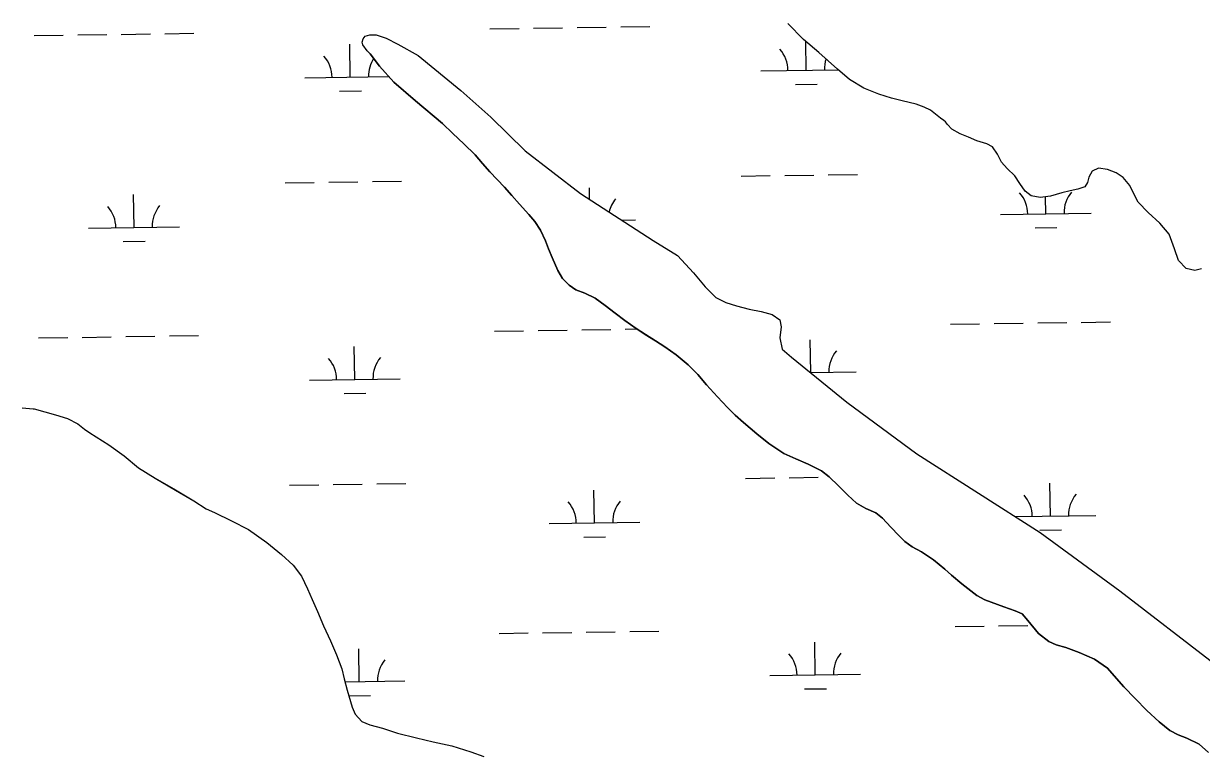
# Model space of a CAD drawing. Extents: x 3807117 to 3845308, y 337856 to 363736.
# Drawn here: x 3813023 to 3814319, y 344975 to 345779 of the extents above; entities that cross this region are included whole.
import ezdxf

# ---------------------------------------------------------------- set-up
doc = ezdxf.new("R2010")
doc.units = 0
doc.layers.add('V-TOPO-SHOR', color=7, linetype='Continuous')
doc.layers.add('V-WETL-SWMP', color=7, linetype='Continuous')

msp = doc.modelspace()

# ---------------------------------------------------------------- linework, layer by layer
at = {"layer": 'V-TOPO-SHOR'}
for points in [[(3814032, 345674.7), (3814021, 345683.5), (3814014, 345687.1), (3814005.2, 345690.1), (3813989.9, 345694.1), (3813978.3, 345696.8), (3813964.3, 345701.3), (3813947.9, 345707.9), (3813932, 345717.3), (3813918.9, 345728.9), (3813898.1, 345747.1), (3813881.3, 345761.6), (3813864.2, 345779.2)], [(3813404.5, 345745.8), (3813401.1, 345748.8), (3813396.2, 345755.6), (3813395.6, 345758.4), (3813396.5, 345762.3), (3813399, 345765), (3813403.8, 345766.4), (3813411.1, 345766.7), (3813422.1, 345762.8), (3813434.7, 345756.2), (3813457, 345743.9), (3813504, 345705.2), (3813537.1, 345676), (3813575, 345639), (3813635.8, 345592), (3813715.8, 345540.1), (3813742.5, 345523.7), (3813760.1, 345504.7), (3813773, 345489.2), (3813785, 345477.4), (3813796, 345471.9), (3813807.7, 345468.3), (3813821.4, 345464.6), (3813834.9, 345462.2), (3813846.8, 345458.8), (3813855.1, 345453.1), (3813856.7, 345445.3), (3813855.4, 345433.2), (3813857.9, 345420.8), (3813868.3, 345411.9), (3813928.9, 345362.4), (3814006, 345305.4), (3814142, 345219.1), (3814229.4, 345154.6), (3814333.4, 345075)], [(3813404.5, 345745.8), (3813414.6, 345731.9), (3813430.5, 345714.3), (3813454.1, 345693.8), (3813484, 345668.9), (3813495.5, 345658), (3813507.4, 345646.8), (3813519.8, 345634.5), (3813528.1, 345624.9), (3813535.9, 345615.7), (3813544.2, 345607.3), (3813552.2, 345598.9), (3813560.2, 345589.7), (3813568.7, 345580.1), (3813578.9, 345569), (3813585.7, 345561.2), (3813592, 345551.8), (3813597.3, 345539.9), (3813600.7, 345531.2), (3813604.6, 345521.4), (3813610.9, 345507.2), (3813616.2, 345498.6), (3813623.5, 345491), (3813630.6, 345486), (3813640.7, 345482.2), (3813651.9, 345476.7), (3813663, 345468.9), (3813674, 345460.3), (3813684.8, 345452.3), (3813697.2, 345443.6), (3813707.2, 345437), (3813718.5, 345429.7), (3813728.8, 345423.1), (3813741, 345414.5), (3813754.3, 345403.3), (3813765.1, 345392.8), (3813774.7, 345381.4), (3813786.5, 345368.2), (3813797.7, 345356.5), (3813806.2, 345348.1), (3813815.4, 345339.9), (3813830.1, 345327.5), (3813843.2, 345317), (3813859.7, 345305.9), (3813873, 345300), (3813886.5, 345294.3), (3813901, 345286.8), (3813909.4, 345280.4), (3813920, 345270.4), (3813930.3, 345260.1), (3813939.8, 345251.4), (3813950.1, 345245.5), (3813960.9, 345240.5), (3813968.4, 345234.6), (3813977.6, 345224.8), (3813986.1, 345215.6), (3813993, 345209.2), (3814001, 345203.1), (3814011.4, 345197.6), (3814024.4, 345189), (3814036.8, 345178.5), (3814044.2, 345172.1), (3814055.7, 345162.5), (3814072, 345149.7), (3814080.9, 345144.7), (3814101.8, 345137), (3814114.4, 345132.9), (3814121.9, 345129.3), (3814128.4, 345122.2), (3814139.9, 345107.8), (3814151.3, 345098.9), (3814159.4, 345095.5), (3814170.1, 345092.4), (3814184.8, 345086.9), (3814201.8, 345079.6), (3814215.8, 345069.6), (3814223.3, 345061.2), (3814233.9, 345049.1), (3814246.5, 345036.3), (3814259.4, 345023), (3814272.7, 345010.7), (3814284.4, 345001.1), (3814293.6, 344996.4), (3814303.2, 344992.7), (3814316.8, 344985.9), (3814327.1, 344977)], [(3814319.4, 345509), (3814312.1, 345507.1), (3814302.6, 345509.3), (3814294.3, 345518.4), (3814289.8, 345531), (3814283.7, 345547.4), (3814273.6, 345559.5), (3814260.9, 345571.2), (3814249.9, 345582.3), (3814244.4, 345592.2), (3814240.6, 345600.6), (3814233.2, 345609.4), (3814225.5, 345614.7), (3814215.9, 345618.5), (3814206.2, 345619.8), (3814199, 345616.7), (3814195.3, 345609.8), (3814194, 345604), (3814191, 345599.4), (3814183.4, 345596.8), (3814174.8, 345594.8), (3814165.6, 345592.6), (3814153.1, 345589), (3814141.7, 345587.4), (3814131.8, 345589.3), (3814125.5, 345594.4), (3814119.4, 345602.8), (3814113.8, 345611.5), (3814105.6, 345619.4), (3814099.3, 345626.6), (3814094.9, 345635.4), (3814089.5, 345643.4), (3814083.2, 345646.8), (3814072, 345650.1), (3814062.9, 345654), (3814053.8, 345657.8), (3814044.5, 345662.9), (3814039.8, 345668), (3814037.6, 345670.8), (3814035.9, 345672.4), (3814032, 345674.7)], [(3813021.2, 345356), (3813033.2, 345355.2), (3813034.6, 345354.9), (3813058.1, 345348.3), (3813071.3, 345344.3), (3813082.5, 345338.5), (3813090, 345332.8), (3813095.7, 345328.5), (3813116.8, 345315.5), (3813133.4, 345303.4), (3813149.5, 345290.2), (3813167.8, 345278.6), (3813190.2, 345265.8), (3813210.1, 345253.8)], [(3813210.1, 345253.8), (3813223.9, 345245.1), (3813233, 345241), (3813251.8, 345231.7), (3813270.5, 345222.4), (3813290.7, 345207.9), (3813306.9, 345194.7), (3813319.4, 345183.1), (3813328.7, 345171.1), (3813335.5, 345157.1), (3813340.6, 345145.1), (3813346.2, 345132.1), (3813352.9, 345116.1), (3813360.6, 345099.7), (3813367.3, 345084.5), (3813373.2, 345069.1), (3813375.8, 345058.1), (3813379, 345045.5), (3813382.5, 345032.9), (3813384.4, 345026.7), (3813387.8, 345019.2), (3813395.1, 345011), (3813404, 345007.5), (3813417.8, 345003.5), (3813434.5, 344998.1), (3813455.4, 344993), (3813473.8, 344988.8), (3813494.4, 344984.1), (3813515, 344977.7), (3813529.5, 344972.5)]]:
    msp.add_lwpolyline(points, dxfattribs=at)
at = {"layer": 'V-WETL-SWMP'}
for p, q in [((3813536.2, 345773.2), (3813568.2, 345773.6)), ((3813584.2, 345773.9), (3813616.2, 345774.4)), ((3813632.2, 345774.6), (3813664.2, 345775.1)), ((3813680.2, 345775.3), (3813712.2, 345775.8)), ((3813881.3, 345761.6), (3813864.2, 345779.2)), ((3813034.4, 345765.7), (3813066.4, 345766.1)), ((3813082.4, 345766.4), (3813114.4, 345766.8)), ((3813130.4, 345767.1), (3813162.4, 345767.6)), ((3813178.4, 345767.8), (3813210.4, 345768.3)), ((3813395.6, 345758.4), (3813396.5, 345762.3)), ((3813396.2, 345755.6), (3813395.6, 345758.4)), ((3813396.5, 345762.3), (3813399, 345765)), ((3813399, 345765), (3813403.8, 345766.4)), ((3813403.8, 345766.4), (3813411.1, 345766.7)), ((3813411.1, 345766.7), (3813422.1, 345762.8)), ((3813422.1, 345762.8), (3813434.7, 345756.2)), ((3813898.1, 345747.1), (3813881.3, 345761.6)), ((3813884.3, 345727.6), (3813883.8, 345759.4)), ((3813382.4, 345720.1), (3813381.9, 345756.1)), ((3813401.1, 345748.8), (3813396.2, 345755.6)), ((3813404.5, 345745.8), (3813401.1, 345748.8)), ((3813414.6, 345731.9), (3813404.5, 345745.8)), ((3813434.7, 345756.2), (3813457, 345743.9)), ((3813918.9, 345728.8), (3813898.1, 345747.1)), ((3813430.5, 345714.3), (3813414.6, 345731.9)), ((3813457, 345743.9), (3813504, 345705.2)), ((3813332.4, 345719.4), (3813424.7, 345720.7)), ((3813834.3, 345726.9), (3813919.6, 345728.2)), ((3813932, 345717.3), (3813918.9, 345728.8)), ((3813454.1, 345693.8), (3813430.5, 345714.3)), ((3813872.5, 345712), (3813896.5, 345712.4)), ((3813947.9, 345707.9), (3813932, 345717.3)), ((3813964.3, 345701.3), (3813947.9, 345707.9)), ((3813370.7, 345704.5), (3813394.7, 345704.9)), ((3813484, 345668.9), (3813454.1, 345693.8)), ((3813504, 345705.2), (3813537.1, 345676)), ((3813978.3, 345696.8), (3813964.3, 345701.3)), ((3813989.9, 345694.1), (3813978.3, 345696.8)), ((3814005.2, 345690.1), (3813989.9, 345694.1)), ((3814014, 345687.1), (3814005.2, 345690.1)), ((3814021, 345683.5), (3814014, 345687.1)), ((3814032, 345674.7), (3814021, 345683.5)), ((3813495.5, 345658), (3813484, 345668.9)), ((3813537.1, 345676), (3813575, 345639)), ((3814035.9, 345672.4), (3814032, 345674.7)), ((3814037.6, 345670.8), (3814035.9, 345672.4)), ((3814039.8, 345668), (3814037.6, 345670.8)), ((3814044.5, 345662.9), (3814039.8, 345668)), ((3813507.4, 345646.8), (3813495.5, 345658)), ((3814053.8, 345657.8), (3814044.5, 345662.9)), ((3814062.9, 345654), (3814053.8, 345657.8)), ((3813519.8, 345634.5), (3813507.4, 345646.8)), ((3814072, 345650.1), (3814062.9, 345654)), ((3814083.2, 345646.8), (3814072, 345650.1)), ((3814089.5, 345643.4), (3814083.2, 345646.8)), ((3814094.9, 345635.4), (3814089.5, 345643.4)), ((3813528.1, 345624.9), (3813519.8, 345634.5)), ((3813575, 345639), (3813635.8, 345592)), ((3814099.3, 345626.6), (3814094.9, 345635.4)), ((3813535.9, 345615.7), (3813528.1, 345624.9)), ((3813544.2, 345607.3), (3813535.9, 345615.7)), ((3814105.6, 345619.4), (3814099.3, 345626.6)), ((3814113.8, 345611.5), (3814105.6, 345619.4)), ((3814199, 345616.7), (3814195.3, 345609.8)), ((3814206.2, 345619.8), (3814199, 345616.7)), ((3814215.9, 345618.5), (3814206.2, 345619.8)), ((3814225.5, 345614.7), (3814215.9, 345618.5)), ((3813310.8, 345603.6), (3813342.8, 345604.1)), ((3813358.8, 345604.3), (3813390.8, 345604.8)), ((3813406.8, 345605), (3813438.7, 345605.5)), ((3813552.2, 345598.9), (3813544.2, 345607.3)), ((3813812.6, 345611.1), (3813844.6, 345611.6)), ((3813860.6, 345611.8), (3813892.6, 345612.3)), ((3813908.6, 345612.6), (3813940.6, 345613)), ((3814119.4, 345602.8), (3814113.8, 345611.5)), ((3814125.5, 345594.4), (3814119.4, 345602.8)), ((3814194, 345604), (3814191, 345599.4)), ((3814195.3, 345609.8), (3814194, 345604)), ((3814233.2, 345609.4), (3814225.5, 345614.7)), ((3814240.6, 345600.6), (3814233.2, 345609.4)), ((3813144.4, 345554.7), (3813143.9, 345590.7)), ((3813560.2, 345589.7), (3813552.2, 345598.9)), ((3813568.7, 345580.1), (3813560.2, 345589.7)), ((3813635.8, 345592), (3813715.8, 345540.1)), ((3813645.9, 345585.5), (3813645.7, 345598.2)), ((3814131.8, 345589.3), (3814125.5, 345594.4)), ((3814141.7, 345587.4), (3814131.8, 345589.3)), ((3814165.6, 345592.6), (3814153.1, 345589)), ((3814174.8, 345594.8), (3814165.6, 345592.6)), ((3814183.4, 345596.8), (3814174.8, 345594.8)), ((3814191, 345599.4), (3814183.4, 345596.8)), ((3814244.4, 345592.2), (3814240.6, 345600.6)), ((3814249.9, 345582.3), (3814244.4, 345592.2)), ((3813578.9, 345569), (3813568.7, 345580.1)), ((3814153.1, 345589), (3814141.7, 345587.4)), ((3814148.1, 345569.7), (3814147.8, 345588.3)), ((3814260.9, 345571.2), (3814249.9, 345582.3)), ((3813585.7, 345561.2), (3813578.9, 345569)), ((3814098.1, 345569), (3814198.1, 345570.5)), ((3814273.6, 345559.5), (3814260.9, 345571.2)), ((3813094.4, 345553.9), (3813194.4, 345555.4)), ((3813592, 345551.8), (3813585.7, 345561.2)), ((3813597.3, 345539.9), (3813592, 345551.8)), ((3813681, 345562.7), (3813696.3, 345562.9)), ((3814136.3, 345554.1), (3814160.3, 345554.5)), ((3814283.7, 345547.4), (3814273.6, 345559.5)), ((3813132.6, 345539.1), (3813156.6, 345539.4)), ((3813600.7, 345531.2), (3813597.3, 345539.9)), ((3813715.8, 345540.1), (3813742.5, 345523.7)), ((3814289.8, 345531), (3814283.7, 345547.4)), ((3813604.6, 345521.4), (3813600.7, 345531.2)), ((3814294.3, 345518.4), (3814289.8, 345531)), ((3813610.9, 345507.2), (3813604.6, 345521.4)), ((3813742.5, 345523.7), (3813760.1, 345504.7)), ((3814302.6, 345509.3), (3814294.3, 345518.4)), ((3813616.2, 345498.6), (3813610.9, 345507.2)), ((3813623.5, 345491), (3813616.2, 345498.6)), ((3813760.1, 345504.7), (3813773, 345489.2)), ((3814312.1, 345507.1), (3814302.6, 345509.3)), ((3814319.4, 345509), (3814312.1, 345507.1)), ((3813630.6, 345486), (3813623.5, 345491)), ((3813640.7, 345482.2), (3813630.6, 345486)), ((3813773, 345489.2), (3813785, 345477.4)), ((3813651.9, 345476.7), (3813640.7, 345482.2)), ((3813663, 345468.9), (3813651.9, 345476.7)), ((3813785, 345477.4), (3813796, 345471.9)), ((3813674, 345460.3), (3813663, 345468.9)), ((3813684.8, 345452.3), (3813674, 345460.3)), ((3813796, 345471.9), (3813807.7, 345468.3)), ((3813807.7, 345468.3), (3813821.4, 345464.6)), ((3813821.4, 345464.6), (3813834.9, 345462.2)), ((3813834.9, 345462.2), (3813846.8, 345458.8)), ((3813697.2, 345443.6), (3813684.8, 345452.3)), ((3813846.8, 345458.8), (3813855.1, 345453.1)), ((3813855.1, 345453.1), (3813856.7, 345445.3)), ((3814043.1, 345448.1), (3814075.1, 345448.5)), ((3814091.1, 345448.8), (3814123.1, 345449.2)), ((3814139.1, 345449.5), (3814171.1, 345450)), ((3814187.1, 345450.2), (3814219.1, 345450.7)), ((3813087.4, 345433.7), (3813119.4, 345434.2)), ((3813135.4, 345434.5), (3813167.4, 345434.9)), ((3813183.4, 345435.2), (3813215.4, 345435.6)), ((3813541.2, 345440.5), (3813573.2, 345441)), ((3813589.2, 345441.3), (3813621.2, 345441.7)), ((3813637.2, 345442), (3813669.2, 345442.4)), ((3813685.2, 345442.7), (3813698.3, 345442.9)), ((3813707.3, 345437), (3813697.2, 345443.6)), ((3813718.5, 345429.7), (3813707.3, 345437)), ((3813856.7, 345445.3), (3813855.4, 345433.2)), ((3813039.4, 345433), (3813071.4, 345433.5)), ((3813387.4, 345387.5), (3813386.9, 345423.5)), ((3813728.8, 345423.1), (3813718.5, 345429.7)), ((3813741, 345414.5), (3813728.8, 345423.1)), ((3813855.4, 345433.2), (3813857.9, 345420.8)), ((3813857.9, 345420.8), (3813868.3, 345411.9)), ((3813889.3, 345395), (3813888.7, 345431)), ((3813754.3, 345403.3), (3813741, 345414.5)), ((3813868.3, 345411.9), (3813928.9, 345362.4)), ((3813765.1, 345392.8), (3813754.3, 345403.3)), ((3813889, 345395), (3813939.3, 345395.7)), ((3813337.4, 345386.7), (3813437.4, 345388.2)), ((3813774.7, 345381.4), (3813765.1, 345392.8)), ((3813375.6, 345371.9), (3813399.6, 345372.2)), ((3813786.5, 345368.2), (3813774.7, 345381.4)), ((3813021.2, 345356), (3813033.3, 345355.2)), ((3813797.7, 345356.5), (3813786.5, 345368.2)), ((3813806.2, 345348.1), (3813797.7, 345356.5)), ((3813928.9, 345362.4), (3814006, 345305.4)), ((3813033.3, 345355.2), (3813034.6, 345354.9)), ((3813034.6, 345354.9), (3813058.1, 345348.3)), ((3813058.1, 345348.3), (3813071.3, 345344.3)), ((3813071.3, 345344.3), (3813082.5, 345338.5)), ((3813815.4, 345339.9), (3813806.2, 345348.1)), ((3813082.5, 345338.5), (3813090, 345332.8)), ((3813090, 345332.8), (3813095.7, 345328.5)), ((3813830.1, 345327.5), (3813815.4, 345339.9)), ((3813095.7, 345328.5), (3813116.8, 345315.5)), ((3813843.2, 345317), (3813830.1, 345327.5)), ((3813859.7, 345305.9), (3813843.2, 345317)), ((3813116.8, 345315.5), (3813133.4, 345303.4)), ((3813873, 345300), (3813859.7, 345305.9)), ((3814006, 345305.4), (3814142, 345219.1)), ((3813133.4, 345303.4), (3813149.5, 345290.2)), ((3813886.5, 345294.3), (3813873, 345300)), ((3813901, 345286.8), (3813886.5, 345294.3)), ((3813149.5, 345290.2), (3813167.8, 345278.6)), ((3813167.8, 345278.6), (3813190.2, 345265.7)), ((3813817.6, 345278.5), (3813849.6, 345279)), ((3813865.6, 345279.2), (3813897.6, 345279.7)), ((3813909.4, 345280.4), (3813901, 345286.8)), ((3813920, 345270.4), (3813909.4, 345280.4)), ((3813190.2, 345265.7), (3813210.1, 345253.8)), ((3813315.7, 345271), (3813347.7, 345271.4)), ((3813363.7, 345271.7), (3813395.7, 345272.2)), ((3813411.7, 345272.4), (3813443.7, 345272.9)), ((3813651.2, 345229.6), (3813650.7, 345265.5)), ((3813930.3, 345260.1), (3813920, 345270.4)), ((3814153.1, 345237.1), (3814152.6, 345273.1)), ((3813210.1, 345253.8), (3813223.9, 345245.1)), ((3813939.8, 345251.4), (3813930.3, 345260.1)), ((3813223.9, 345245.1), (3813233, 345241)), ((3813233, 345241), (3813251.8, 345231.7)), ((3813950.1, 345245.5), (3813939.8, 345251.4)), ((3813960.9, 345240.5), (3813950.1, 345245.5)), ((3813968.4, 345234.6), (3813960.9, 345240.5)), ((3813251.8, 345231.7), (3813270.5, 345222.4)), ((3813601.3, 345228.8), (3813701.2, 345230.3)), ((3813977.6, 345224.8), (3813968.4, 345234.6)), ((3814114.6, 345236.5), (3814203.1, 345237.8)), ((3813270.5, 345222.4), (3813290.7, 345207.9)), ((3813639.5, 345213.9), (3813663.5, 345214.3)), ((3813986.1, 345215.6), (3813977.6, 345224.8)), ((3813993, 345209.2), (3813986.1, 345215.6)), ((3814141.3, 345221.5), (3814165.3, 345221.8)), ((3814142, 345219.1), (3814229.4, 345154.6)), ((3813290.7, 345207.9), (3813306.9, 345194.7)), ((3814001, 345203.1), (3813993, 345209.2)), ((3814011.4, 345197.6), (3814001, 345203.1)), ((3813306.9, 345194.7), (3813319.4, 345183.1)), ((3814024.4, 345189), (3814011.4, 345197.6)), ((3814036.8, 345178.5), (3814024.4, 345189)), ((3813319.4, 345183.1), (3813328.7, 345171.1)), ((3814044.2, 345172.1), (3814036.8, 345178.5)), ((3813328.7, 345171.1), (3813335.5, 345157.1)), ((3814055.7, 345162.5), (3814044.2, 345172.1)), ((3814072, 345149.7), (3814055.7, 345162.5)), ((3813335.5, 345157.1), (3813340.6, 345145.1)), ((3814080.9, 345144.7), (3814072, 345149.7)), ((3814229.4, 345154.6), (3814333.4, 345075)), ((3813340.6, 345145.1), (3813346.2, 345132.1)), ((3814101.8, 345137), (3814080.9, 345144.7)), ((3814114.4, 345132.9), (3814101.8, 345137)), ((3813346.2, 345132.1), (3813352.9, 345116.1)), ((3814121.9, 345129.3), (3814114.4, 345132.9)), ((3814128.4, 345122.2), (3814121.9, 345129.3)), ((3813352.9, 345116.1), (3813360.6, 345099.7)), ((3813642.2, 345109.3), (3813674.2, 345109.8)), ((3813690.2, 345110.1), (3813722.2, 345110.5)), ((3814048.1, 345115.4), (3814080.1, 345115.9)), ((3814096.1, 345116.1), (3814128.1, 345116.6)), ((3814139.9, 345107.8), (3814128.4, 345122.2)), ((3813360.6, 345099.7), (3813367.3, 345084.5)), ((3813546.2, 345107.9), (3813578.2, 345108.4)), ((3813594.2, 345108.6), (3813626.2, 345109.1)), ((3813894.3, 345062.4), (3813893.7, 345098.4)), ((3814151.3, 345098.9), (3814139.9, 345107.8)), ((3814159.4, 345095.5), (3814151.3, 345098.9)), ((3813367.3, 345084.5), (3813373.2, 345069.1)), ((3813392.4, 345054.8), (3813391.9, 345090.8)), ((3814170.1, 345092.4), (3814159.4, 345095.5)), ((3814184.8, 345086.9), (3814170.1, 345092.4)), ((3814201.8, 345079.6), (3814184.8, 345086.9)), ((3814215.8, 345069.6), (3814201.8, 345079.6)), ((3813373.2, 345069.1), (3813375.8, 345058.1)), ((3813375.8, 345058.1), (3813379, 345045.5)), ((3813844.3, 345061.6), (3813944.2, 345063.1)), ((3814223.3, 345061.2), (3814215.8, 345069.6)), ((3814233.9, 345049.1), (3814223.3, 345061.2)), ((3813376.7, 345054.6), (3813442.4, 345055.6)), ((3813379, 345045.5), (3813382.5, 345032.9)), ((3813882.5, 345046.8), (3813906.5, 345047.1)), ((3814246.5, 345036.3), (3814233.9, 345049.1)), ((3813380.7, 345039.2), (3813404.6, 345039.6)), ((3813382.5, 345032.9), (3813384.4, 345026.7)), ((3814259.4, 345023), (3814246.5, 345036.3)), ((3813384.4, 345026.7), (3813387.8, 345019.2)), ((3813387.8, 345019.2), (3813395.1, 345011)), ((3814272.7, 345010.7), (3814259.4, 345023)), ((3813395.1, 345011), (3813404, 345007.5)), ((3813404, 345007.5), (3813417.8, 345003.5)), ((3814284.4, 345001.1), (3814272.7, 345010.7)), ((3813417.8, 345003.5), (3813434.5, 344998.1)), ((3813434.5, 344998.1), (3813455.4, 344993)), ((3813455.4, 344993), (3813473.8, 344988.8)), ((3814293.6, 344996.4), (3814284.4, 345001.1)), ((3814303.2, 344992.7), (3814293.6, 344996.4)), ((3813473.8, 344988.8), (3813494.4, 344984.1)), ((3813494.4, 344984.1), (3813515, 344977.7)), ((3814316.8, 344985.9), (3814303.2, 344992.7)), ((3814327.1, 344977), (3814316.8, 344985.9)), ((3813515, 344977.7), (3813529.5, 344972.5))]:
    msp.add_line(p, q, dxfattribs=at)
for centre, start, end in [((3813829, 345727.3), 0.0865, 41.6302), ((3813327.2, 345719.8), 0.0865, 41.6302), ((3813437.7, 345721.4), 146.7148, 181.6302), ((3813939.5, 345728.9), 161.6062, 181.6302), ((3814092.9, 345569.4), 0.0865, 41.6302), ((3814203.3, 345571), 140.0865, 181.6302), ((3813089.2, 345554.3), 0.0865, 41.6302), ((3813199.6, 345556), 140.0865, 181.6302), ((3813701.5, 345563.5), 140.0865, 166.6206), ((3813332.2, 345387.1), 0.0865, 41.6302), ((3813442.6, 345388.8), 140.0865, 181.6302), ((3813944.5, 345396.3), 140.0865, 181.6302), ((3813596, 345229.2), 0.0865, 41.6302), ((3813706.5, 345230.9), 140.0865, 181.6302), ((3814097.9, 345236.7), 0.0865, 41.6302), ((3814208.3, 345238.4), 140.0865, 181.6302), ((3813839, 345062), 0.0865, 41.6302), ((3813949.5, 345063.7), 140.0865, 181.6302), ((3813447.6, 345056.1), 140.0865, 181.6302)]:
    msp.add_arc(centre, 35.2, start, end, dxfattribs=at)

doc.saveas('drawing.dxf')
